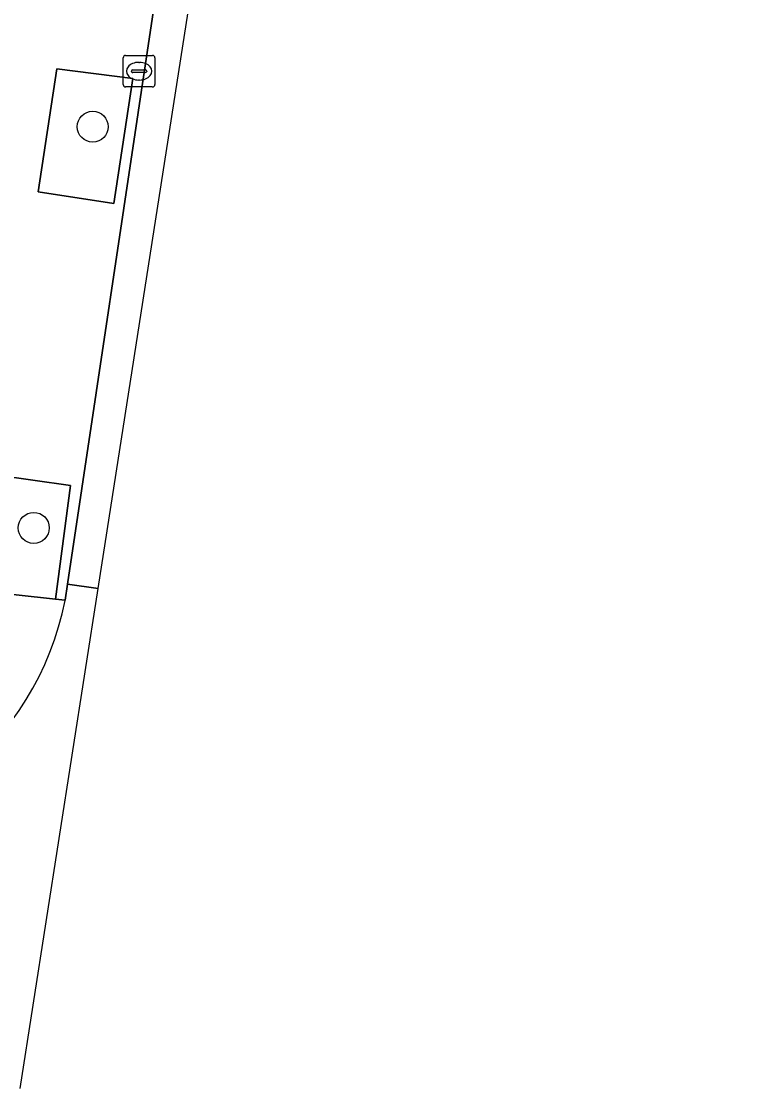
# Model space of a CAD drawing. Extents: x 163008 to 163854, y 382777 to 383982.
# Drawn here: x 163686.69 to 163709.59, y 382799.88 to 382833.64 of the extents above; entities that cross this region are included whole.
import ezdxf

# ---------------------------------------------------------------- set-up
doc = ezdxf.new("R2010")
doc.units = 0
for name, color, linetype in [('IMGEO_Boom', 7, 'Continuous'), ('IMGEO_Groenvoorziening', 7, 'Continuous'), ('IMGEO_Kolk', 7, 'Continuous'), ('IMGEO_Rijbaan_lokaal_gesloten', 7, 'Continuous'), ('IMGEO_Rijbaan_lokaal_open', 7, 'Continuous'), ('IMGEO_Voetpad_open', 7, 'Continuous')]:
    doc.layers.add(name, color=color, linetype=linetype)

msp = doc.modelspace()

# ---------------------------------------------------------------- linework, layer by layer
at = {"layer": 'IMGEO_Boom'}
for centre in [(163688.95, 382830.306), (163687.085, 382817.616)]:
    msp.add_circle(centre, 0.489, dxfattribs=at)
at = {"layer": 'IMGEO_Groenvoorziening'}
for points in [[(163690.216, 382831.829), (163687.818, 382832.137), (163687.221, 382828.249), (163689.615, 382827.88)], [(163688.25, 382818.957), (163685.854, 382819.297), (163685.371, 382815.622), (163687.777, 382815.358)]]:
    msp.add_lwpolyline(points, close=True, dxfattribs=at)
at = {"layer": 'IMGEO_Kolk'}
for p, q in [((163689.99, 382832.563), (163690.842, 382832.563)), ((163689.915, 382831.637), (163689.915, 382832.489)), ((163690.403, 382832.343), (163690.428, 382832.343)), ((163690.916, 382832.489), (163690.916, 382831.637)), ((163690.174, 382832.057), (163690.174, 382832.069)), ((163690.612, 382832.02), (163690.214, 382832.02)), ((163690.217, 382832.106), (163690.615, 382832.106)), ((163690.658, 382832.069), (163690.658, 382832.057)), ((163690.842, 382831.563), (163689.99, 382831.563)), ((163690.426, 382831.783), (163690.401, 382831.783))]:
    msp.add_line(p, q, dxfattribs=at)
for points in [[(163689.99, 382832.563), (163690.842, 382832.563)], [(163689.915, 382831.637), (163689.915, 382832.489)], [(163690.916, 382832.489), (163690.916, 382831.637)], [(163690.842, 382831.563), (163689.99, 382831.563)]]:
    msp.add_lwpolyline(points, dxfattribs=at)
for centre, radius, start, end in [((163689.992, 382832.487), 0.0765, 91.552, 178.448), ((163689.992, 382832.487), 0.0765, 91.552, 178.448), ((163690.84, 382832.487), 0.0765, 1.552, 88.448), ((163690.84, 382832.487), 0.0765, 1.552, 88.448), ((163690.214, 382832.066), 0.0403, 85.8775, 175.7526), ((163690.211, 382832.056), 0.0366, 178.938, 274.7102), ((163690.615, 382832.063), 0.043, 264.8664, 352.4533), ((163690.619, 382832.068), 0.0386, 1.7309, 96.639), ((163689.992, 382831.639), 0.0765, 181.552, 268.448), ((163689.992, 382831.639), 0.0765, 181.552, 268.448), ((163690.84, 382831.639), 0.0765, 271.552, 358.448), ((163690.84, 382831.639), 0.0765, 271.552, 358.448)]:
    msp.add_arc(centre, radius, start, end, dxfattribs=at)
for centre, major_axis, ratio, start_param, end_param in [((163690.402, 382832.063), (-0.387, 0.002), 0.722429, 4.712389, 7.853982), ((163690.427, 382832.063), (-0.39, 0.002), 0.717154, 1.570796, 4.712389)]:
    msp.add_ellipse(centre, major_axis=major_axis, ratio=ratio, start_param=start_param, end_param=end_param, dxfattribs=at)
at = {"layer": 'IMGEO_Rijbaan_lokaal_gesloten'}
for points in [[(163689.122, 382815.698), (163709.595, 382946.913)], [(163701.727, 382906.524), (163701.446, 382904.066), (163697.437, 382877.464), (163695.639, 382865.633), (163690.842, 382833.785), (163688.151, 382815.838), (163689.122, 382815.698), (163689.122, 382815.698)]]:
    msp.add_lwpolyline(points, dxfattribs=at)
at = {"layer": 'IMGEO_Rijbaan_lokaal_open'}
msp.add_lwpolyline([(163686.654, 382799.878), (163689.122, 382815.698), (163689.122, 382815.698), (163688.151, 382815.838), (163688.077, 382815.325)], dxfattribs=at)
msp.add_arc((163678.724, 382817.181), 9.536, 268.5223, 348.774, dxfattribs=at)
at = {"layer": 'IMGEO_Voetpad_open'}
for points in [[(163695.639, 382865.633), (163693.633, 382862.771), (163692.925, 382861.466), (163686.253, 382845.231), (163686.579, 382845.117), (163686.424, 382844.655), (163682.209, 382816.184), (163685.371, 382815.622), (163685.854, 382819.297), (163688.25, 382818.957), (163687.777, 382815.358), (163688.077, 382815.325), (163688.151, 382815.838), (163690.842, 382833.785)], [(163689.615, 382827.88), (163687.221, 382828.249), (163687.818, 382832.137), (163690.216, 382831.829)]]:
    msp.add_lwpolyline(points, close=True, dxfattribs=at)
msp.add_lwpolyline([(163688.077, 382815.325), (163687.777, 382815.358), (163685.371, 382815.622), (163682.209, 382816.184), (163681.824, 382813.446), (163678.223, 382810.617), (163677.474, 382810.663), (163677.105, 382808.243)], dxfattribs=at)
msp.add_arc((163678.724, 382817.181), 9.536, 268.5223, 348.774, dxfattribs=at)

doc.saveas('drawing.dxf')
